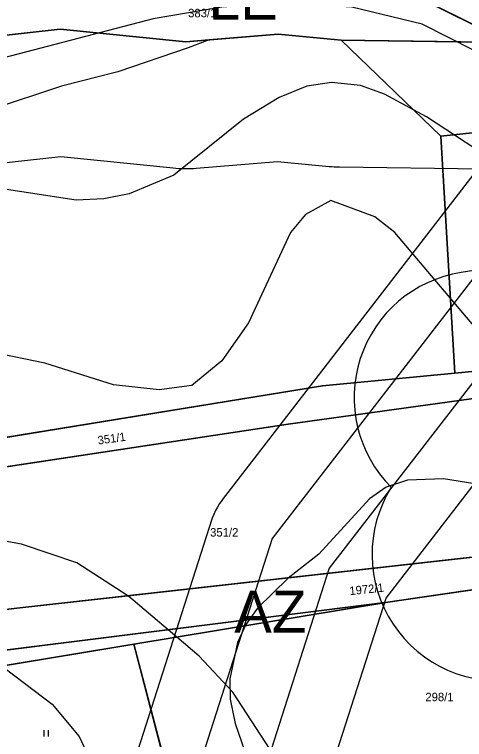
# Model space of a CAD drawing. Extents: x -706130 to -698555, y -971544 to -967260.
# Drawn here: x -703881.4 to -703774.7, y -970169.9 to -969998.2 of the extents above; entities that cross this region are included whole.
import ezdxf

# ---------------------------------------------------------------- set-up
doc = ezdxf.new("R2010")
doc.units = 0
for name, color, linetype in [('BPEJ hranice S', 7, 'Continuous'), ('BPEJ I-II trida ochrany S', 7, 'Continuous'), ('Docházková izochrona - VLAK N', 7, 'Continuous'), ('Elektro VVN nadzemní 110 S', 7, 'Continuous'), ('KN_Hranice_parcel', 7, 'Continuous'), ('KN_Parcelni cisla', 7, 'Continuous'), ('KN_Polygon parcely', 7, 'Continuous'), ('KN_POZEMKY_10_LESNI POZEMEK', 7, 'Continuous'), ('KN_POZEMKY_14_OSTATNI PLOCHA', 7, 'Continuous'), ('KN_POZEMKY_2_ORNA PUDA', 7, 'Continuous'), ('KN_POZEMKY_7_TTP', 7, 'Continuous'), ('KN_VYUZITI_17_ostatni plocha_ostatni komunikace', 7, 'Continuous'), ('KN_VYUZITI_27_ostatni plocha_neplodna puda', 7, 'Continuous'), ('KN_Značky kultur', 7, 'Continuous'), ('OP ELE VN_VVN_trafostanice', 7, 'Continuous'), ('OP lesa 30 m', 7, 'Continuous'), ('Plochy lesní všeobecné S', 7, 'Continuous'), ('Plochy smíšené nezastavěného území všeobecné S', 7, 'Continuous'), ('Plochy zemědělské všeobecné CELEK S', 7, 'Continuous'), ('Regulační bloky v krajině S', 7, 'Continuous'), ('Regulační kódy v krajině S', 7, 'Continuous'), ('VÝŠKOPIS_vrstevnice hlavní', 7, 'Continuous'), ('VÝŠKOPIS_vrstevnice zesílená', 7, 'Continuous')]:
    doc.layers.add(name, color=color, linetype=linetype)

msp = doc.modelspace()

# ---------------------------------------------------------------- linework, layer by layer
at = {"layer": 'BPEJ hranice S'}
for points in [[(-703639.54, -969992.66), (-703663.21, -970006.89), (-703660.12, -970006.54), (-703662.68, -970008.09), (-703662.22, -970011.4), (-703662.07, -970012.54), (-703662.54, -970015.73), (-703700.21, -970020.75), (-703713.64, -970022.54), (-703736.66, -970022.5), (-703738.7, -970005.71), (-703759.3, -970007.2), (-703764.14, -970004.79), (-703803.95, -970004.28), (-703818.85, -970002.85), (-703835.22, -970004.2), (-703840.75, -970004.66), (-703870.49, -970001.64), (-703944.74, -970009.83), (-703948.64, -970006.61), (-703912.12, -970000), (-703898.79, -969997.59)], [(-703898.79, -969997.59), (-703912.12, -970000), (-703948.64, -970006.61), (-703944.74, -970009.83), (-703870.49, -970001.64), (-703840.75, -970004.66), (-703835.22, -970004.2), (-703840.22, -970006.05), (-703856.9, -970011.71), (-703870.22, -970015.12), (-703886.94, -970020.7), (-703928.76, -970036.19), (-703961.15, -970045.8), (-704005.95, -970057.34), (-704023.37, -970062.32), (-704026.66, -970062.99), (-704033.18, -970064.33), (-704044.95, -970066.18), (-704065.08, -970065.88), (-704081.49, -970062.16), (-704083.26, -970061.63), (-704089.47, -970059.78), (-704095.6, -970057.95)], [(-703820.77, -970172.31), (-703829.62, -970158.68), (-703837.59, -970150.18), (-703842.88, -970145.67), (-703844.95, -970143.91), (-703854.22, -970136.01), (-703854.48, -970135.85), (-703866.61, -970128.05), (-703879.71, -970123.62), (-703887.68, -970122.2)]]:
    msp.add_lwpolyline(points, dxfattribs=at)
at = {"layer": 'BPEJ I-II trida ochrany S'}
for p, q in [((-703870.49, -970001.64), (-703944.74, -970009.83)), ((-703840.75, -970004.66), (-703870.49, -970001.64)), ((-703818.85, -970002.85), (-703835.22, -970004.2)), ((-703803.95, -970004.28), (-703818.85, -970002.85)), ((-703835.22, -970004.2), (-703840.75, -970004.66)), ((-703764.14, -970004.79), (-703803.95, -970004.28)), ((-703854.48, -970135.85), (-703766.62, -970126.02)), ((-703765.94, -970133.47), (-703792.93, -970137.4)), ((-703880.82, -970138.8), (-703854.48, -970135.85)), ((-703924.21, -970144.28), (-703880.82, -970138.8)), ((-703792.93, -970137.4), (-703844.95, -970143.91)), ((-703844.95, -970143.91), (-703907.05, -970151.67))]:
    msp.add_line(p, q, dxfattribs=at)
at = {"layer": 'Docházková izochrona - VLAK N'}
msp.add_circle((-704165.45, -969778.77), 800, dxfattribs=at)
at = {"layer": 'Elektro VVN nadzemní 110 S'}
for points in [[(-700677.68, -968389.53), (-700720.3, -968520.31), (-700885.11, -968619.17), (-701029.75, -968695.32), (-701213.15, -968797.17), (-701387.47, -968896.72), (-701622.95, -968906.84), (-701850.91, -968917.01), (-702086.18, -968927.59), (-702287, -968936.09), (-702541.24, -968947.7), (-702750.65, -968956.72), (-702961.96, -969032.29), (-703136.1, -969256.65), (-703287.02, -969447.51), (-703413.53, -969614.39), (-703545.7, -969788.25), (-703681.76, -969967.4), (-703806.77, -970129.36), (-703869.25, -970324.03), (-703923.83, -970499.99), (-703982.93, -970684.04), (-704154.48, -970835.91), (-704335.28, -970994.23)], [(-701037.45, -968682.44), (-701220.87, -968784.31), (-701391.86, -968881.84), (-701623.29, -968891.84), (-701851.27, -968902.01), (-702086.7, -968912.6), (-702287.46, -968921.09), (-702541.56, -968932.7), (-702753.57, -968941.78), (-702971.28, -969019.79), (-703148, -969247.53), (-703298.94, -969438.41), (-703425.51, -969605.35), (-703557.68, -969779.23), (-703693.68, -969958.3), (-703820.28, -970122.34), (-703883.55, -970319.51), (-703938.11, -970495.43), (-703995.91, -970675.44), (-704164.34, -970824.61), (-704345.28, -970983.05), (-704345.55, -970983.3)]]:
    msp.add_lwpolyline(points, dxfattribs=at)
at = {"layer": 'KN_Hranice_parcel'}
for p, q in [((-703764.14, -970004.79), (-703787.45, -969993.16)), ((-703780.36, -970026.97), (-703803.95, -970004.28)), ((-703803.95, -970004.28), (-703764.14, -970004.79)), ((-703755.86, -970024.35), (-703780.36, -970026.97)), ((-703780.36, -970026.97), (-703777, -970083.13)), ((-703777, -970083.13), (-703771.36, -970082.59)), ((-703853.1, -970147.36), (-703792.93, -970137.4)), ((-703930.76, -970160.21), (-703853.1, -970147.36)), ((-703853.1, -970147.36), (-703843.22, -970184.9))]:
    msp.add_line(p, q, dxfattribs=at)
for points in [[(-703803.95, -970004.28), (-703818.85, -970002.85), (-703840.75, -970004.66), (-703870.49, -970001.64), (-703944.74, -970009.83)], [(-704002.53, -970131.79), (-703936.29, -970102.31), (-703893.41, -970099.95), (-703808.4, -970086.14), (-703777, -970083.13)], [(-703895.48, -970107.17), (-703816.5, -970095.25), (-703770.88, -970088.93)], [(-703709.95, -970121.51), (-703765.94, -970133.47), (-703792.93, -970137.4)], [(-703766.62, -970126.02), (-703880.82, -970138.8), (-703959.54, -970148.75), (-703988.89, -970158.47)], [(-703792.93, -970137.4), (-703949.79, -970157.02), (-703988.89, -970158.47)]]:
    msp.add_lwpolyline(points, dxfattribs=at)
at = {"layer": 'KN_Polygon parcely'}
for points in [[(-703414.09, -969963.12), (-703450.67, -969965.45), (-703598.56, -969999.6), (-703663.21, -970006.89), (-703680.85, -970002.06), (-703729.25, -970002.03), (-703758.22, -970003.2), (-703778.52, -969993.08), (-703787.45, -969993.16), (-703764.14, -970004.79), (-703759.3, -970007.2), (-703738.7, -970005.71), (-703729.02, -970005.08), (-703682.43, -970004.51), (-703663.31, -970011.54), (-703598.02, -970002.89), (-703528.42, -969987.68), (-703453.27, -969969.46), (-703416.59, -969966.32), (-703403.63, -969968.52)], [(-703898.23, -969996.24), (-703950.04, -970005.46), (-703944.74, -970009.83), (-703870.49, -970001.64), (-703840.75, -970004.66), (-703818.85, -970002.85), (-703803.95, -970004.28), (-703764.14, -970004.79), (-703787.45, -969993.16), (-703811.97, -969984.08), (-703862.8, -969987.98)], [(-703803.95, -970004.28), (-703818.85, -970002.85), (-703840.75, -970004.66), (-703870.49, -970001.64), (-703944.74, -970009.83), (-703960.89, -970024.4), (-703960.43, -970043.74), (-704021.7, -970060.27), (-704043.31, -970072.14), (-704050.07, -970091.03), (-704046.68, -970104.99), (-704031.27, -970122.88), (-704002.53, -970131.79), (-703936.29, -970102.31), (-703893.41, -970099.95), (-703808.4, -970086.14), (-703777, -970083.13), (-703780.36, -970026.97)], [(-703738.7, -970005.71), (-703759.3, -970007.2), (-703764.14, -970004.79), (-703803.95, -970004.28), (-703780.36, -970026.97), (-703755.86, -970024.35), (-703736.66, -970022.5)], [(-703755.86, -970024.35), (-703780.36, -970026.97), (-703777, -970083.13), (-703771.36, -970082.59), (-703753.98, -970080.95), (-703754.92, -970065.8)], [(-703895.48, -970107.17), (-703816.5, -970095.25), (-703770.88, -970088.93), (-703771.36, -970082.59), (-703777, -970083.13), (-703808.4, -970086.14), (-703893.41, -970099.95), (-703936.29, -970102.31), (-704002.53, -970131.79), (-703989.92, -970135.7), (-703934.62, -970109.2)], [(-703741.2, -970085.2), (-703770.88, -970088.93), (-703816.5, -970095.25), (-703895.48, -970107.17), (-703962.11, -970142.52), (-703995.3, -970153.79), (-703988.89, -970158.47), (-703959.54, -970148.75), (-703880.82, -970138.8), (-703766.62, -970126.02), (-703737.12, -970119.68)], [(-703527.12, -970099.52), (-703528.72, -970095.73), (-703584.65, -970101.63), (-703632.86, -970103.3), (-703668.56, -970106.47), (-703701.13, -970115.77), (-703766.62, -970126.02), (-703880.82, -970138.8), (-703959.54, -970148.75), (-703988.89, -970158.47), (-703949.79, -970157.02), (-703792.93, -970137.4), (-703765.94, -970133.47), (-703709.95, -970121.51), (-703667.12, -970112.26), (-703655.52, -970110.86), (-703629.06, -970109.21), (-703554.49, -970103.46)], [(-703843.22, -970184.9), (-703714.1, -970170.6), (-703703.25, -970168.91), (-703701.37, -970168.64), (-703709.95, -970121.51), (-703765.94, -970133.47), (-703792.93, -970137.4), (-703853.1, -970147.36)], [(-703949.79, -970157.02), (-703988.89, -970158.47), (-703945.94, -970163.28), (-703930.76, -970160.21), (-703853.1, -970147.36), (-703792.93, -970137.4)], [(-703843.22, -970184.9), (-703853.1, -970147.36), (-703930.76, -970160.21), (-703899.57, -970177.94), (-703881.88, -970202.2), (-703869.94, -970196.86)]]:
    msp.add_lwpolyline(points, close=True, dxfattribs=at)
at = {"layer": 'KN_POZEMKY_10_LESNI POZEMEK'}
for p, q in [((-703787.45, -969993.16), (-703764.14, -970004.79)), ((-703870.49, -970001.64), (-703944.74, -970009.83)), ((-703840.75, -970004.66), (-703870.49, -970001.64)), ((-703818.85, -970002.85), (-703840.75, -970004.66)), ((-703803.95, -970004.28), (-703818.85, -970002.85)), ((-703764.14, -970004.79), (-703803.95, -970004.28))]:
    msp.add_line(p, q, dxfattribs=at)
at = {"layer": 'KN_POZEMKY_14_OSTATNI PLOCHA'}
for p, q in [((-703764.14, -970004.79), (-703787.45, -969993.16)), ((-703880.82, -970138.8), (-703766.62, -970126.02)), ((-703765.94, -970133.47), (-703792.93, -970137.4)), ((-703959.54, -970148.75), (-703880.82, -970138.8)), ((-703792.93, -970137.4), (-703949.79, -970157.02))]:
    msp.add_line(p, q, dxfattribs=at)
at = {"layer": 'KN_POZEMKY_2_ORNA PUDA'}
for p, q in [((-703808.4, -970086.14), (-703777, -970083.13)), ((-703777, -970083.13), (-703771.36, -970082.59)), ((-703893.41, -970099.95), (-703808.4, -970086.14)), ((-703816.5, -970095.25), (-703770.88, -970088.93)), ((-703770.88, -970088.93), (-703816.5, -970095.25)), ((-703895.48, -970107.17), (-703816.5, -970095.25)), ((-703816.5, -970095.25), (-703895.48, -970107.17)), ((-703766.62, -970126.02), (-703880.82, -970138.8)), ((-703792.93, -970137.4), (-703765.94, -970133.47)), ((-703880.82, -970138.8), (-703959.54, -970148.75)), ((-703853.1, -970147.36), (-703792.93, -970137.4)), ((-703843.22, -970184.9), (-703853.1, -970147.36))]:
    msp.add_line(p, q, dxfattribs=at)
at = {"layer": 'KN_POZEMKY_7_TTP'}
for p, q in [((-703944.74, -970009.83), (-703870.49, -970001.64)), ((-703870.49, -970001.64), (-703840.75, -970004.66)), ((-703840.75, -970004.66), (-703818.85, -970002.85)), ((-703818.85, -970002.85), (-703803.95, -970004.28)), ((-703780.36, -970026.97), (-703803.95, -970004.28)), ((-703803.95, -970004.28), (-703764.14, -970004.79)), ((-703803.95, -970004.28), (-703780.36, -970026.97)), ((-703755.86, -970024.35), (-703780.36, -970026.97)), ((-703780.36, -970026.97), (-703755.86, -970024.35)), ((-703777, -970083.13), (-703780.36, -970026.97)), ((-703780.36, -970026.97), (-703777, -970083.13)), ((-703777, -970083.13), (-703808.4, -970086.14)), ((-703771.36, -970082.59), (-703777, -970083.13)), ((-703808.4, -970086.14), (-703893.41, -970099.95)), ((-703949.79, -970157.02), (-703792.93, -970137.4)), ((-703792.93, -970137.4), (-703853.1, -970147.36)), ((-703853.1, -970147.36), (-703930.76, -970160.21)), ((-703930.76, -970160.21), (-703853.1, -970147.36)), ((-703853.1, -970147.36), (-703843.22, -970184.9))]:
    msp.add_line(p, q, dxfattribs=at)
at = {"layer": 'KN_VYUZITI_17_ostatni plocha_ostatni komunikace'}
for p, q in [((-703880.82, -970138.8), (-703766.62, -970126.02)), ((-703765.94, -970133.47), (-703792.93, -970137.4)), ((-703959.54, -970148.75), (-703880.82, -970138.8)), ((-703792.93, -970137.4), (-703949.79, -970157.02))]:
    msp.add_line(p, q, dxfattribs=at)
at = {"layer": 'KN_VYUZITI_27_ostatni plocha_neplodna puda'}
msp.add_line((-703764.14, -970004.79), (-703787.45, -969993.16), dxfattribs=at)
at = {"layer": 'KN_Značky kultur'}
for p, q in [((-703874.31, -970169.24), (-703874.31, -970167.74)), ((-703873.31, -970169.24), (-703873.31, -970167.74))]:
    msp.add_line(p, q, dxfattribs=at)
at = {"layer": 'OP ELE VN_VVN_trafostanice'}
for points in [[(-703452.4, -969615.95), (-703569.62, -969770.15), (-703569.63, -969770.16), (-703705.59, -969949.17), (-703832.15, -970113.17), (-703832.18, -970113.21), (-703832.75, -970114), (-703833.27, -970114.84), (-703833.73, -970115.7), (-703834.13, -970116.6), (-703834.48, -970117.51), (-703834.56, -970117.75), (-703897.84, -970314.93), (-703897.88, -970315.07), (-703952.42, -970490.91), (-704008.94, -970666.94), (-704174.25, -970813.35), (-704355.23, -970971.82)], [(-704325.46, -971005.57), (-704144.6, -970847.2), (-704144.59, -970847.19), (-704144.54, -970847.15), (-703972.98, -970695.27), (-703972.32, -970694.64), (-703971.65, -970693.93), (-703971.03, -970693.17), (-703970.45, -970692.37), (-703969.94, -970691.54), (-703969.47, -970690.67), (-703969.07, -970689.78), (-703968.72, -970688.86), (-703968.64, -970688.62), (-703909.54, -970504.58), (-703909.5, -970504.43), (-703854.94, -970328.54), (-703793.29, -970136.45), (-703669.88, -969976.56), (-703669.86, -969976.53), (-703669.81, -969976.47), (-703533.76, -969797.33), (-703443.28, -969678.3)]]:
    msp.add_lwpolyline(points, dxfattribs=at)
at = {"layer": 'OP lesa 30 m'}
msp.add_line((-703804.33, -970034.28), (-703764.52, -970034.79), dxfattribs=at)
for points in [[(-703930.44, -970043.03), (-703930.55, -970038.45), (-703870.36, -970031.81), (-703843.78, -970034.51)], [(-703838.28, -970034.56), (-703819.05, -970032.97), (-703806.82, -970034.14)], [(-703736.71, -970052.5), (-703732.35, -970052.51), (-703775.54, -970059.29)]]:
    msp.add_lwpolyline(points, dxfattribs=at)
for centre, start, end in [((-703803.95, -970004.28), 264.5179, 269.266), ((-703840.75, -970004.66), 264.2017, 274.7247), ((-703770.88, -970088.93), 98.9293, 225.0313), ((-703766.62, -970126.02), 148.0728, 278.8953)]:
    msp.add_arc(centre, 30, start, end, dxfattribs=at)
at = {"layer": 'Plochy lesní všeobecné S'}
for p, q in [((-703764.14, -970004.79), (-703787.45, -969993.16)), ((-703944.74, -970009.83), (-703870.49, -970001.64)), ((-703870.49, -970001.64), (-703840.75, -970004.66)), ((-703840.75, -970004.66), (-703818.85, -970002.85)), ((-703818.85, -970002.85), (-703803.95, -970004.28)), ((-703803.95, -970004.28), (-703764.14, -970004.79))]:
    msp.add_line(p, q, dxfattribs=at)
at = {"layer": 'Plochy smíšené nezastavěného území všeobecné S'}
for p, q in [((-703787.45, -969993.16), (-703764.14, -970004.79)), ((-703764.14, -970004.79), (-703803.95, -970004.28)), ((-703803.95, -970004.28), (-703780.36, -970026.97)), ((-703780.36, -970026.97), (-703755.86, -970024.35))]:
    msp.add_line(p, q, dxfattribs=at)
at = {"layer": 'Plochy zemědělské všeobecné CELEK S'}
for p, q in [((-703870.49, -970001.64), (-703944.74, -970009.83)), ((-703840.75, -970004.66), (-703870.49, -970001.64)), ((-703818.85, -970002.85), (-703840.75, -970004.66)), ((-703803.95, -970004.28), (-703818.85, -970002.85)), ((-703780.36, -970026.97), (-703803.95, -970004.28)), ((-703755.86, -970024.35), (-703780.36, -970026.97))]:
    msp.add_line(p, q, dxfattribs=at)
at = {"layer": 'Regulační bloky v krajině S'}
for p, q in [((-703764.14, -970004.79), (-703787.45, -969993.16)), ((-703787.45, -969993.16), (-703764.14, -970004.79)), ((-703944.74, -970009.83), (-703870.49, -970001.64)), ((-703870.49, -970001.64), (-703944.74, -970009.83)), ((-703870.49, -970001.64), (-703840.75, -970004.66)), ((-703840.75, -970004.66), (-703870.49, -970001.64)), ((-703840.75, -970004.66), (-703818.85, -970002.85)), ((-703818.85, -970002.85), (-703840.75, -970004.66)), ((-703818.85, -970002.85), (-703803.95, -970004.28)), ((-703803.95, -970004.28), (-703818.85, -970002.85)), ((-703803.95, -970004.28), (-703764.14, -970004.79)), ((-703780.36, -970026.97), (-703803.95, -970004.28)), ((-703764.14, -970004.79), (-703803.95, -970004.28)), ((-703803.95, -970004.28), (-703780.36, -970026.97)), ((-703755.86, -970024.35), (-703780.36, -970026.97)), ((-703780.36, -970026.97), (-703755.86, -970024.35))]:
    msp.add_line(p, q, dxfattribs=at)
at = {"layer": 'VÝŠKOPIS_vrstevnice hlavní'}
for points in [[(-703602.65, -969973.62), (-703619.06, -969982.9), (-703649.3, -969995.74), (-703661.29, -969999.59), (-703670.42, -970001.73), (-703680.41, -970003.01), (-703704.95, -970002.73), (-703714.93, -970004.16), (-703720.92, -970005.72), (-703744.61, -970014.14), (-703752.6, -970014.43), (-703760.59, -970012.72), (-703784.76, -970000.44), (-703801.39, -969996.45), (-703817.66, -969995.45), (-703832.21, -969996.45), (-703848.47, -969999.16), (-703940.8, -970023.27)], [(-703765.15, -970034.54), (-703783.7, -970022.42), (-703793.69, -970017), (-703799.39, -970015), (-703806.24, -970014.28), (-703812.09, -970015.14), (-703818.65, -970017.85), (-703827.07, -970022.99), (-703843.62, -970036.26), (-703854.18, -970040.68), (-703860.17, -970041.82), (-703866.73, -970042.11), (-703904.4, -970036.4)], [(-703768.29, -970110.02), (-703779.71, -970108.16), (-703788.27, -970108.45), (-703793.26, -970110.16), (-703797.25, -970112.87), (-703809.24, -970126), (-703816.51, -970131.7), (-703823.79, -970138.84), (-703826.5, -970142.69), (-703828.5, -970146.97), (-703830.35, -970155.53), (-703830.21, -970160.38), (-703829.07, -970166.09), (-703824.65, -970178.93), (-703820.65, -970185.77), (-703809.38, -970199.47), (-703800.39, -970207.32), (-703782.56, -970221.16), (-703761.59, -970235.28)]]:
    msp.add_lwpolyline(points, dxfattribs=at)
at = {"layer": 'VÝŠKOPIS_vrstevnice zesílená'}
for points in [[(-703769, -970076.06), (-703791.26, -970049.81), (-703795.97, -970046.1), (-703806.38, -970042.25), (-703812.38, -970045.53), (-703815.94, -970049.81), (-703825.93, -970071.21), (-703832.21, -970080.2), (-703839.34, -970086.05), (-703847.05, -970087.05), (-703857.89, -970085.91), (-703874.15, -970080.77), (-703896.41, -970076.2)], [(-703883.57, -970153.1), (-703872.44, -970161.52), (-703866.02, -970169.22), (-703856.32, -970190.06)]]:
    msp.add_lwpolyline(points, dxfattribs=at)

# ---------------------------------------------------------------- texts
at = {"layer": 'KN_Parcelni cisla'}
for s, p in [('383/1', (-703840.21, -969998.82)), ('351/2', (-703835, -970121.85)), ('298/1', (-703784, -970160.85))]:
    msp.add_text(s, height=2, dxfattribs=at).set_placement(p)
for s, rotation, p in [('351/1', 8, (-703861.51, -970100.07)), ('1972/1', 6, (-703801.89, -970135.74))]:
    msp.add_text(s, height=2, rotation=rotation, dxfattribs=at).set_placement(p)
at = {"layer": 'Regulační kódy v krajině S'}
for s, p in [('LE', (-703835.3, -969999.36)), ('AZ', (-703829.29, -970144.63))]:
    msp.add_text(s, height=10, dxfattribs=at).set_placement(p)

doc.saveas('drawing.dxf')
